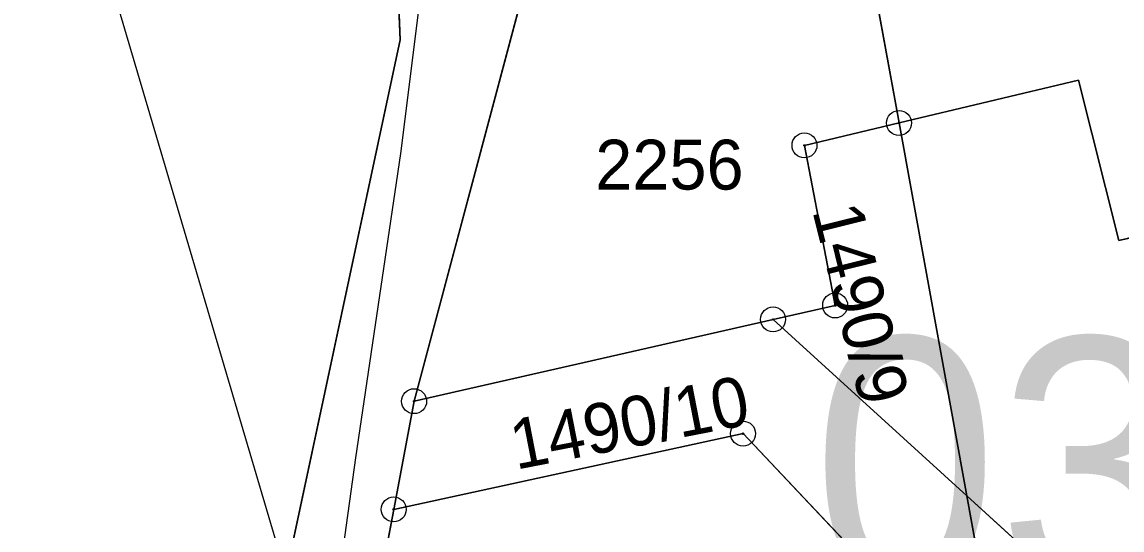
# Model space of a CAD drawing. Extents: x -706130 to -698555, y -971544 to -967260.
# Drawn here: x -704480.08 to -704435.98, y -969749.51 to -969729.13 of the extents above; entities that cross this region are included whole.
import ezdxf

# ---------------------------------------------------------------- set-up
doc = ezdxf.new("R2010")
doc.units = 0
for name, color, linetype in [('BPEJ I-II trida ochrany S', 7, 'Continuous'), ('Docházková izochrona - BUS S', 7, 'Continuous'), ('Docházková izochrona - VLAK N', 7, 'Continuous'), ('Hranice intravilán', 7, 'Continuous'), ('KN_Hranice_parcel', 7, 'Continuous'), ('KN_Parcelni cisla', 7, 'Continuous'), ('KN_Polygon parcely', 7, 'Continuous'), ('KN_POZEMKY_13_ZASTAVENA PLOCHA', 7, 'Continuous'), ('KN_POZEMKY_14_OSTATNI PLOCHA', 7, 'Continuous'), ('KN_POZEMKY_2_ORNA PUDA', 7, 'Continuous'), ('KN_POZEMKY_5_ZAHRADA', 7, 'Continuous'), ('KN_VYUZITI_17_ostatni plocha_ostatni komunikace', 7, 'Continuous'), ('KN_VYUZITI_26_ostatni plocha_jina plocha', 7, 'Continuous'), ('KN_Značky bodu BP', 7, 'Continuous'), ('OP ELE VN_VVN_trafostanice', 7, 'Continuous'), ('Plochy smíšené obytné venkovské S', 7, 'Continuous'), ('Plochy verejnych prostranstvi - komunikace ostatni S', 7, 'Continuous'), ('Plochy zemědělské všeobecné CELEK S', 7, 'Continuous'), ('Regulační bloky v krajině S', 7, 'Continuous'), ('Regulační bloky zastavěné S', 7, 'Continuous'), ('Regulační bloky_číslo S NEZAPINAT', 7, 'Continuous'), ('Spoje_dálkový komunikační kabel S', 7, 'Continuous'), ('Zastavene uzemi N', 7, 'Continuous'), ('Zastavene uzemi plochy N', 7, 'Continuous')]:
    doc.layers.add(name, color=color, linetype=linetype)

msp = doc.modelspace()

# ---------------------------------------------------------------- linework, layer by layer
at = {"layer": 'BPEJ I-II trida ochrany S'}
for p, q in [((-704464.92, -969729.84), (-704465.4, -969718.54)), ((-704475.32, -969778.53), (-704464.92, -969729.84)), ((-704437.72, -969731.46), (-704444.92, -969733.18)), ((-704436.1, -969737.9), (-704437.72, -969731.46)), ((-704414.05, -969732.62), (-704436.1, -969737.9)), ((-704444.92, -969733.18), (-704448.71, -969734.08)), ((-704448.71, -969734.08), (-704447.48, -969740.5)), ((-704447.48, -969740.5), (-704449.97, -969741.06)), ((-704449.97, -969741.06), (-704464.36, -969744.34)), ((-704464.36, -969744.34), (-704465.18, -969748.68)), ((-704465.18, -969748.68), (-704469.4, -969770.95))]:
    msp.add_line(p, q, dxfattribs=at)
at = {"layer": 'Docházková izochrona - BUS S'}
msp.add_arc((-704475.99, -969462.395), 400, 57.53029, 230.24409, dxfattribs=at)
at = {"layer": 'Docházková izochrona - VLAK N'}
msp.add_circle((-704165.451, -969778.767), 800, dxfattribs=at)
at = {"layer": 'Hranice intravilán'}
msp.add_lwpolyline([(-704469.4, -969770.95), (-704465.18, -969748.68), (-704464.36, -969744.34), (-704459.73, -969726.96), (-704460, -969725), (-704461.06, -969720.06), (-704460.37, -969719.91), (-704460.87, -969717.72), (-704463.89, -969708.28), (-704458.6, -969707.03), (-704442.06, -969703.12), (-704422.49, -969698.49)], dxfattribs=at)
at = {"layer": 'KN_Hranice_parcel'}
for p, q in [((-704446.92, -969722.2), (-704444.92, -969733.18)), ((-704444.92, -969733.18), (-704442.2, -969748.14)), ((-704464.36, -969744.34), (-704449.97, -969741.06)), ((-704449.97, -969741.06), (-704442.2, -969748.14)), ((-704465.18, -969748.68), (-704464.36, -969744.34)), ((-704442.2, -969748.14), (-704440.62, -969756.82)), ((-704465.18, -969748.68), (-704469.4, -969770.95))]:
    msp.add_line(p, q, dxfattribs=at)
for points in [[(-704475.32, -969778.53), (-704464.92, -969729.84), (-704465.4, -969718.54)], [(-704464.36, -969744.34), (-704459.73, -969726.96), (-704460, -969725)], [(-704444.92, -969733.18), (-704437.72, -969731.46), (-704436.1, -969737.9), (-704414.05, -969732.62)], [(-704449.97, -969741.06), (-704447.48, -969740.5), (-704448.71, -969734.08), (-704444.92, -969733.18)], [(-704440.62, -969756.82), (-704451.17, -969745.64), (-704465.18, -969748.68)], [(-704442.2, -969748.14), (-704437.71, -969752.23), (-704421.79, -969752.22)]]:
    msp.add_lwpolyline(points, dxfattribs=at)
at = {"layer": 'KN_Polygon parcely'}
for points in [[(-704539.27, -969762.49), (-704525.04, -969800.92), (-704475.32, -969778.53), (-704464.92, -969729.84), (-704465.4, -969718.54), (-704462.67, -969671.86), (-704472.64, -969674.38), (-704476.67, -969675.49), (-704515, -969691.77), (-704542.19, -969729.31), (-704564.58, -969739.51), (-704548.43, -969752.35)], [(-704414.05, -969732.62), (-704414.33, -969731.44), (-704409.61, -969730.32), (-704410.96, -969724.63), (-704415.68, -969725.75), (-704418, -969716), (-704446.92, -969722.2), (-704444.92, -969733.18), (-704437.72, -969731.46), (-704436.1, -969737.9)], [(-704464.67, -969811.07), (-704460.82, -969805.77), (-704462.05, -969802.09), (-704467.15, -969786.86), (-704470.51, -969776.85), (-704469.4, -969770.95), (-704465.18, -969748.68), (-704464.36, -969744.34), (-704459.73, -969726.96), (-704460, -969725), (-704461.06, -969720.06), (-704460.37, -969719.91), (-704460.87, -969717.72), (-704465.4, -969718.54), (-704464.92, -969729.84), (-704475.32, -969778.53), (-704466.11, -969805.11)], [(-704444.92, -969733.18), (-704446.92, -969722.2), (-704460, -969725), (-704459.73, -969726.96), (-704464.36, -969744.34), (-704449.97, -969741.06), (-704447.48, -969740.5), (-704448.71, -969734.08)], [(-704414.05, -969732.62), (-704436.1, -969737.9), (-704437.72, -969731.46), (-704444.92, -969733.18), (-704442.2, -969748.14), (-704437.71, -969752.23), (-704421.79, -969752.22), (-704404.85, -969748.09), (-704405.19, -969746.06), (-704407.06, -969731.58)], [(-704442.2, -969748.14), (-704444.92, -969733.18), (-704448.71, -969734.08), (-704447.48, -969740.5), (-704449.97, -969741.06)], [(-704440.62, -969756.82), (-704442.2, -969748.14), (-704449.97, -969741.06), (-704464.36, -969744.34), (-704465.18, -969748.68), (-704451.17, -969745.64)], [(-704451.17, -969745.64), (-704465.18, -969748.68), (-704469.4, -969770.95), (-704458.08, -969761.71), (-704440.62, -969756.82)], [(-704440.62, -969756.82), (-704421.79, -969752.22), (-704437.71, -969752.23), (-704442.2, -969748.14)]]:
    msp.add_lwpolyline(points, close=True, dxfattribs=at)
at = {"layer": 'KN_POZEMKY_13_ZASTAVENA PLOCHA'}
for p, q in [((-704444.92, -969733.18), (-704446.92, -969722.2)), ((-704437.72, -969731.46), (-704444.92, -969733.18)), ((-704436.1, -969737.9), (-704437.72, -969731.46)), ((-704414.05, -969732.62), (-704436.1, -969737.9))]:
    msp.add_line(p, q, dxfattribs=at)
at = {"layer": 'KN_POZEMKY_14_OSTATNI PLOCHA'}
for p, q in [((-704464.92, -969729.84), (-704465.4, -969718.54)), ((-704446.92, -969722.2), (-704444.92, -969733.18)), ((-704459.73, -969726.96), (-704464.36, -969744.34)), ((-704464.36, -969744.34), (-704459.73, -969726.96)), ((-704475.32, -969778.53), (-704464.92, -969729.84)), ((-704444.92, -969733.18), (-704448.71, -969734.08)), ((-704448.71, -969734.08), (-704447.48, -969740.5)), ((-704447.48, -969740.5), (-704449.97, -969741.06)), ((-704449.97, -969741.06), (-704464.36, -969744.34)), ((-704464.36, -969744.34), (-704465.18, -969748.68)), ((-704465.18, -969748.68), (-704469.4, -969770.95))]:
    msp.add_line(p, q, dxfattribs=at)
at = {"layer": 'KN_POZEMKY_2_ORNA PUDA'}
for p, q in [((-704465.4, -969718.54), (-704464.92, -969729.84)), ((-704464.92, -969729.84), (-704475.32, -969778.53))]:
    msp.add_line(p, q, dxfattribs=at)
at = {"layer": 'KN_POZEMKY_5_ZAHRADA'}
for p, q in [((-704444.92, -969733.18), (-704437.72, -969731.46)), ((-704437.72, -969731.46), (-704436.1, -969737.9)), ((-704436.1, -969737.9), (-704414.05, -969732.62)), ((-704448.71, -969734.08), (-704444.92, -969733.18)), ((-704444.92, -969733.18), (-704442.2, -969748.14)), ((-704442.2, -969748.14), (-704444.92, -969733.18)), ((-704447.48, -969740.5), (-704448.71, -969734.08)), ((-704449.97, -969741.06), (-704447.48, -969740.5)), ((-704464.36, -969744.34), (-704449.97, -969741.06)), ((-704442.2, -969748.14), (-704449.97, -969741.06)), ((-704449.97, -969741.06), (-704442.2, -969748.14)), ((-704465.18, -969748.68), (-704464.36, -969744.34)), ((-704451.17, -969745.64), (-704465.18, -969748.68)), ((-704465.18, -969748.68), (-704451.17, -969745.64)), ((-704440.62, -969756.82), (-704451.17, -969745.64)), ((-704451.17, -969745.64), (-704440.62, -969756.82)), ((-704442.2, -969748.14), (-704440.62, -969756.82)), ((-704440.62, -969756.82), (-704442.2, -969748.14)), ((-704442.2, -969748.14), (-704437.71, -969752.23)), ((-704437.71, -969752.23), (-704442.2, -969748.14)), ((-704469.4, -969770.95), (-704465.18, -969748.68))]:
    msp.add_line(p, q, dxfattribs=at)
at = {"layer": 'KN_VYUZITI_17_ostatni plocha_ostatni komunikace'}
for p, q in [((-704464.92, -969729.84), (-704465.4, -969718.54)), ((-704459.73, -969726.96), (-704464.36, -969744.34)), ((-704475.32, -969778.53), (-704464.92, -969729.84)), ((-704464.36, -969744.34), (-704465.18, -969748.68)), ((-704465.18, -969748.68), (-704469.4, -969770.95))]:
    msp.add_line(p, q, dxfattribs=at)
at = {"layer": 'KN_VYUZITI_26_ostatni plocha_jina plocha'}
for p, q in [((-704446.92, -969722.2), (-704444.92, -969733.18)), ((-704464.36, -969744.34), (-704459.73, -969726.96)), ((-704444.92, -969733.18), (-704448.71, -969734.08)), ((-704448.71, -969734.08), (-704447.48, -969740.5)), ((-704447.48, -969740.5), (-704449.97, -969741.06)), ((-704449.97, -969741.06), (-704464.36, -969744.34))]:
    msp.add_line(p, q, dxfattribs=at)
at = {"layer": 'KN_Značky bodu BP'}
for centre, radius in [((-704444.92, -969733.18), 0.5), ((-704444.92, -969733.18), 0.0303), ((-704448.71, -969734.08), 0.5), ((-704448.71, -969734.08), 0.0303), ((-704447.48, -969740.5), 0.5), ((-704449.97, -969741.06), 0.5), ((-704447.48, -969740.5), 0.0303), ((-704449.97, -969741.06), 0.0303), ((-704464.36, -969744.34), 0.5), ((-704464.36, -969744.34), 0.0303), ((-704451.17, -969745.64), 0.5), ((-704451.17, -969745.64), 0.0303), ((-704465.18, -969748.68), 0.5), ((-704465.18, -969748.68), 0.0303)]:
    msp.add_circle(centre, radius, dxfattribs=at)
at = {"layer": 'OP ELE VN_VVN_trafostanice'}
msp.add_lwpolyline([(-704445.476, -969848.976), (-704465.11, -969766.202), (-704465.181, -969765.922), (-704465.25, -969765.677), (-704490.42, -969680.467), (-704490.473, -969680.293), (-704506.333, -969629.98)], dxfattribs=at)
at = {"layer": 'Plochy smíšené obytné venkovské S'}
for p, q in [((-704459.73, -969726.96), (-704464.36, -969744.34)), ((-704464.36, -969744.34), (-704465.18, -969748.68)), ((-704465.18, -969748.68), (-704469.4, -969770.95))]:
    msp.add_line(p, q, dxfattribs=at)
at = {"layer": 'Plochy verejnych prostranstvi - komunikace ostatni S'}
for p, q in [((-704465.18, -969748.68), (-704464.36, -969744.34)), ((-704469.4, -969770.95), (-704465.18, -969748.68))]:
    msp.add_line(p, q, dxfattribs=at)
for points in [[(-704460.87, -969717.72), (-704465.4, -969718.54), (-704464.92, -969729.84), (-704475.32, -969778.53), (-704466.11, -969805.11), (-704464.67, -969811.07), (-704460.82, -969805.77)], [(-704464.36, -969744.34), (-704459.73, -969726.96), (-704460, -969725)]]:
    msp.add_lwpolyline(points, dxfattribs=at)
at = {"layer": 'Plochy zemědělské všeobecné CELEK S'}
for p, q in [((-704464.92, -969729.84), (-704465.4, -969718.54)), ((-704475.32, -969778.53), (-704464.92, -969729.84))]:
    msp.add_line(p, q, dxfattribs=at)
at = {"layer": 'Regulační bloky v krajině S'}
for p, q in [((-704464.92, -969729.84), (-704465.4, -969718.54)), ((-704475.32, -969778.53), (-704464.92, -969729.84))]:
    msp.add_line(p, q, dxfattribs=at)
at = {"layer": 'Regulační bloky zastavěné S'}
for p, q in [((-704459.73, -969726.96), (-704464.36, -969744.34)), ((-704464.36, -969744.34), (-704465.18, -969748.68)), ((-704465.18, -969748.68), (-704464.36, -969744.34)), ((-704465.18, -969748.68), (-704469.4, -969770.95)), ((-704469.4, -969770.95), (-704465.18, -969748.68))]:
    msp.add_line(p, q, dxfattribs=at)
for points in [[(-704460.87, -969717.72), (-704465.4, -969718.54), (-704464.92, -969729.84), (-704475.32, -969778.53), (-704466.11, -969805.11)], [(-704464.36, -969744.34), (-704459.73, -969726.96), (-704460, -969725)]]:
    msp.add_lwpolyline(points, dxfattribs=at)
at = {"layer": 'Spoje_dálkový komunikační kabel S'}
msp.add_lwpolyline([(-704456.55, -969551.74), (-704457.85, -969552.54), (-704460.21, -969554.27), (-704464.58, -969561.12), (-704466.2, -969566.15), (-704466.02, -969569.41), (-704464.84, -969574.74), (-704464.29, -969579.87), (-704463.82, -969588.79), (-704463.41, -969599.93), (-704464.26, -969606.75), (-704466.19, -969622.63), (-704466.32, -969627.79), (-704465.25, -969637.98), (-704463.58, -969651.94), (-704462.87, -969667.33), (-704462.67, -969682.67), (-704463.02, -969696.8), (-704463.39, -969709.13), (-704463.17, -969719.72), (-704463.29, -969721.46), (-704464.9, -969734.4), (-704466.71, -969746.61), (-704468.63, -969760.5)], dxfattribs=at)
at = {"layer": 'Zastavene uzemi N'}
msp.add_lwpolyline([(-704567.97, -969560.68), (-704519.55, -969547.98), (-704513.08, -969581.78), (-704508.73, -969580.63), (-704472.79, -969572), (-704470.51, -969571.64), (-704461.21, -969598.72), (-704459.65, -969598.65), (-704459.72, -969602.99), (-704451.43, -969629.15), (-704448.63, -969638.01), (-704455.98, -969647.347), (-704455.98, -969669.97), (-704457.86, -969696.48), (-704458.6, -969707.03), (-704463.89, -969708.28), (-704460.87, -969717.72), (-704465.4, -969718.54), (-704464.92, -969729.84), (-704475.32, -969778.53)], dxfattribs=at)
at = {"layer": 'Zastavene uzemi plochy N'}
msp.add_lwpolyline([(-704567.97, -969560.68), (-704519.55, -969547.98), (-704513.08, -969581.78), (-704508.73, -969580.63), (-704472.79, -969572), (-704470.51, -969571.64), (-704461.21, -969598.72), (-704459.65, -969598.65), (-704459.72, -969602.99), (-704451.43, -969629.15), (-704448.63, -969638.01), (-704455.98, -969647.347), (-704455.98, -969669.97), (-704457.86, -969696.48), (-704458.6, -969707.03), (-704463.89, -969708.28), (-704460.87, -969717.72), (-704465.4, -969718.54), (-704464.92, -969729.84), (-704475.32, -969778.53)], dxfattribs=at)

# ---------------------------------------------------------------- texts
at = {"layer": 'KN_Parcelni cisla'}
msp.add_text('2256', height=2, dxfattribs=at).set_placement((-704457.1, -969735.85))
for s, rotation, p in [('1490/9', 284, (-704448.404, -969736.685)), ('1490/10', 11, (-704460.287, -969747.094))]:
    msp.add_text(s, height=2, rotation=rotation, dxfattribs=at).set_placement(p)
at = {"layer": 'Regulační bloky_číslo S NEZAPINAT'}
msp.add_text('036', height=10, dxfattribs=at).set_placement((-704448.393, -969751.781))

doc.saveas('drawing.dxf')
